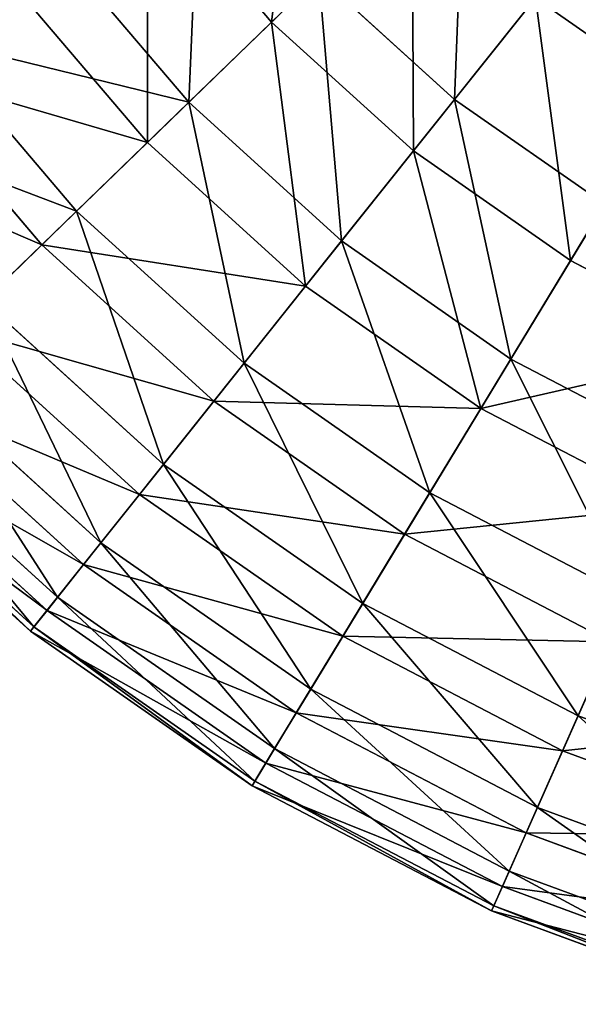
# Model space of a CAD drawing. Extents: x 1 to 133, y -12 to 0.
# Tile 686 of 935: x 111.83 to 113.41, y -11.71 to -8.91. Entities that reach past the tile are written whole.
import ezdxf

# ---------------------------------------------------------------- set-up
doc = ezdxf.new("R2010")
doc.units = 0
doc.header["$LTSCALE"] = 2.54
doc.layers.get('0').update_dxf_attribs({"color": 13, "linetype": 'CONTINUOUS'})

# ---------------------------------------------------------------- blocks, each defined once
blk = doc.blocks.new('SLING_IV_-_Z_O_ENIE16_06_B')
at = {"color": 0}
for p, q in [((112.1888, -8.5023, 10.8439), (112.5417, -8.9169, 10.8439)), ((112.1888, -8.5023, 10.8439), (112.5417, -8.9169, 10.8439)), ((112.5417, -8.9169, 10.8439), (112.9413, -8.53, 11.3367)), ((112.5417, -8.9169, 10.8439), (112.9413, -8.53, 11.3367)), ((111.9266, -8.6979, 2.7275), (112.3068, -9.1445, 2.7275)), ((111.9266, -8.6979, 2.7275), (112.3068, -9.1445, 2.7275)), ((113.4216, -8.6851, 1.7234), (113.0618, -9.1363, 2.1915)), ((113.4216, -8.6851, 1.7234), (113.0618, -9.1363, 2.1915)), ((112.6765, -8.7864, 2.1915), (112.3068, -9.1445, 2.7275)), ((112.6765, -8.7864, 2.1915), (112.3068, -9.1445, 2.7275)), ((112.6765, -8.7864, 2.1915), (113.0618, -9.1363, 2.1915)), ((112.6765, -8.7864, 2.1915), (113.0618, -9.1363, 2.1915)), ((111.7952, -8.796, 10.2862), (112.189, -9.2585, 10.2862)), ((111.7952, -8.796, 10.2862), (112.189, -9.2585, 10.2862)), ((112.9448, -9.283, 10.8439), (113.2916, -8.8481, 11.3367)), ((112.9448, -9.283, 10.8439), (113.2916, -8.8481, 11.3367)), ((113.2916, -8.8481, 11.3367), (113.6797, -9.1188, 11.3367)), ((113.2916, -8.8481, 11.3367), (113.6797, -9.1188, 11.3367)), ((112.189, -9.2585, 10.2862), (112.5417, -8.9169, 10.8439)), ((112.189, -9.2585, 10.2862), (112.5417, -8.9169, 10.8439)), ((112.5417, -8.9169, 10.8439), (112.9448, -9.283, 10.8439)), ((112.5417, -8.9169, 10.8439), (112.9448, -9.283, 10.8439)), ((111.5703, -8.9638, 3.3229), (111.9874, -9.4537, 3.3229)), ((111.5703, -8.9638, 3.3229), (111.9874, -9.4537, 3.3229)), ((111.46, -9.0462, 9.672), (111.8885, -9.5495, 9.672)), ((111.46, -9.0462, 9.672), (111.8885, -9.5495, 9.672)), ((113.3914, -9.5945, 10.8439), (113.6797, -9.1188, 11.3367)), ((113.3914, -9.5945, 10.8439), (113.6797, -9.1188, 11.3367)), ((112.3068, -9.1445, 2.7275), (111.9874, -9.4537, 3.3229)), ((112.3068, -9.1445, 2.7275), (111.9874, -9.4537, 3.3229)), ((112.3068, -9.1445, 2.7275), (112.7409, -9.5387, 2.7275)), ((112.3068, -9.1445, 2.7275), (112.7409, -9.5387, 2.7275)), ((113.0618, -9.1363, 2.1915), (112.7409, -9.5387, 2.7275)), ((113.0618, -9.1363, 2.1915), (112.7409, -9.5387, 2.7275)), ((113.0618, -9.1363, 2.1915), (113.4887, -9.434, 2.1915)), ((113.0618, -9.1363, 2.1915), (113.4887, -9.434, 2.1915)), ((111.8885, -9.5495, 9.672), (112.189, -9.2585, 10.2862)), ((111.8885, -9.5495, 9.672), (112.189, -9.2585, 10.2862)), ((112.189, -9.2585, 10.2862), (112.6386, -9.6669, 10.2862)), ((112.189, -9.2585, 10.2862), (112.6386, -9.6669, 10.2862)), ((112.6386, -9.6669, 10.2862), (112.9448, -9.283, 10.8439)), ((112.6386, -9.6669, 10.2862), (112.9448, -9.283, 10.8439)), ((112.9448, -9.283, 10.8439), (113.3914, -9.5945, 10.8439)), ((112.9448, -9.283, 10.8439), (113.3914, -9.5945, 10.8439)), ((111.9874, -9.4537, 3.3229), (111.7234, -9.7094, 3.9687)), ((111.9874, -9.4537, 3.3229), (111.7234, -9.7094, 3.9687)), ((111.9874, -9.4537, 3.3229), (112.4637, -9.8863, 3.3229)), ((111.9874, -9.4537, 3.3229), (112.4637, -9.8863, 3.3229)), ((113.4887, -9.434, 2.1915), (113.2218, -9.8742, 2.7275)), ((113.4887, -9.434, 2.1915), (113.2218, -9.8742, 2.7275)), ((112.7409, -9.5387, 2.7275), (112.4637, -9.8863, 3.3229)), ((112.7409, -9.5387, 2.7275), (112.4637, -9.8863, 3.3229)), ((112.7409, -9.5387, 2.7275), (113.2218, -9.8742, 2.7275)), ((112.7409, -9.5387, 2.7275), (113.2218, -9.8742, 2.7275)), ((111.6448, -9.7855, 9.0109), (111.8885, -9.5495, 9.672)), ((111.6448, -9.7855, 9.0109), (111.8885, -9.5495, 9.672)), ((111.8885, -9.5495, 9.672), (112.3778, -9.9939, 9.672)), ((111.8885, -9.5495, 9.672), (112.3778, -9.9939, 9.672)), ((113.1368, -10.0144, 10.2862), (113.3914, -9.5945, 10.8439)), ((113.1368, -10.0144, 10.2862), (113.3914, -9.5945, 10.8439)), ((113.3914, -9.5945, 10.8439), (113.8741, -9.8463, 10.8439)), ((113.3914, -9.5945, 10.8439), (113.8741, -9.8463, 10.8439)), ((112.3778, -9.9939, 9.672), (112.6386, -9.6669, 10.2862)), ((112.3778, -9.9939, 9.672), (112.6386, -9.6669, 10.2862)), ((112.6386, -9.6669, 10.2862), (113.1368, -10.0144, 10.2862)), ((112.6386, -9.6669, 10.2862), (113.1368, -10.0144, 10.2862)), ((111.7234, -9.7094, 3.9687), (112.2345, -10.1736, 3.9687)), ((111.7234, -9.7094, 3.9687), (112.2345, -10.1736, 3.9687)), ((111.6448, -9.7855, 9.0109), (112.1663, -10.2591, 9.0109)), ((111.6448, -9.7855, 9.0109), (112.1663, -10.2591, 9.0109)), ((113.2218, -9.8742, 2.7275), (112.9914, -10.2544, 3.3229)), ((113.2218, -9.8742, 2.7275), (112.9914, -10.2544, 3.3229)), ((113.2218, -9.8742, 2.7275), (113.7417, -10.1454, 2.7275)), ((113.2218, -9.8742, 2.7275), (113.7417, -10.1454, 2.7275)), ((112.4637, -9.8863, 3.3229), (112.2345, -10.1736, 3.9687)), ((112.4637, -9.8863, 3.3229), (112.2345, -10.1736, 3.9687)), ((112.4637, -9.8863, 3.3229), (112.9914, -10.2544, 3.3229)), ((112.4637, -9.8863, 3.3229), (112.9914, -10.2544, 3.3229)), ((111.5187, -9.9076, 4.6551), (112.0569, -10.3964, 4.6551)), ((111.5187, -9.9076, 4.6551), (112.0569, -10.3964, 4.6551)), ((111.4617, -9.9628, 8.3129), (112.0074, -10.4584, 8.3129)), ((111.4617, -9.9628, 8.3129), (112.0074, -10.4584, 8.3129)), ((112.1663, -10.2591, 9.0109), (112.3778, -9.9939, 9.672)), ((112.1663, -10.2591, 9.0109), (112.3778, -9.9939, 9.672)), ((112.3778, -9.9939, 9.672), (112.92, -10.3721, 9.672)), ((112.3778, -9.9939, 9.672), (112.92, -10.3721, 9.672)), ((112.92, -10.3721, 9.672), (113.1368, -10.0144, 10.2862)), ((112.92, -10.3721, 9.672), (113.1368, -10.0144, 10.2862)), ((113.1368, -10.0144, 10.2862), (113.6754, -10.2953, 10.2862)), ((113.1368, -10.0144, 10.2862), (113.6754, -10.2953, 10.2862)), ((111.3766, -10.0453, 5.3713), (111.9335, -10.5511, 5.3713)), ((111.3766, -10.0453, 5.3713), (111.9335, -10.5511, 5.3713)), ((111.342, -10.0788, 7.5887), (111.9035, -10.5887, 7.5887)), ((111.342, -10.0788, 7.5887), (111.9035, -10.5887, 7.5887)), ((111.2991, -10.1203, 6.1066), (111.8663, -10.6354, 6.1066)), ((111.2991, -10.1203, 6.1066), (111.8663, -10.6354, 6.1066)), ((111.2875, -10.1315, 6.8495), (111.8562, -10.648, 6.8495)), ((111.2875, -10.1315, 6.8495), (111.8562, -10.648, 6.8495)), ((112.2345, -10.1736, 3.9687), (112.0569, -10.3964, 4.6551)), ((112.2345, -10.1736, 3.9687), (112.0569, -10.3964, 4.6551)), ((112.2345, -10.1736, 3.9687), (112.8008, -10.5687, 3.9687)), ((112.2345, -10.1736, 3.9687), (112.8008, -10.5687, 3.9687)), ((112.0074, -10.4584, 8.3129), (112.1663, -10.2591, 9.0109)), ((112.0074, -10.4584, 8.3129), (112.1663, -10.2591, 9.0109)), ((112.1663, -10.2591, 9.0109), (112.7441, -10.6622, 9.0109)), ((112.1663, -10.2591, 9.0109), (112.7441, -10.6622, 9.0109)), ((112.9914, -10.2544, 3.3229), (112.8008, -10.5687, 3.9687)), ((112.9914, -10.2544, 3.3229), (112.8008, -10.5687, 3.9687)), ((112.9914, -10.2544, 3.3229), (113.5618, -10.552, 3.3229)), ((112.9914, -10.2544, 3.3229), (113.5618, -10.552, 3.3229)), ((112.7441, -10.6622, 9.0109), (112.92, -10.3721, 9.672)), ((112.7441, -10.6622, 9.0109), (112.92, -10.3721, 9.672)), ((112.92, -10.3721, 9.672), (113.506, -10.6779, 9.672)), ((112.92, -10.3721, 9.672), (113.506, -10.6779, 9.672)), ((112.0569, -10.3964, 4.6551), (111.9335, -10.5511, 5.3713)), ((112.0569, -10.3964, 4.6551), (111.9335, -10.5511, 5.3713)), ((112.0569, -10.3964, 4.6551), (112.6531, -10.8123, 4.6551)), ((112.0569, -10.3964, 4.6551), (112.6531, -10.8123, 4.6551)), ((111.9035, -10.5887, 7.5887), (112.0074, -10.4584, 8.3129)), ((111.9035, -10.5887, 7.5887), (112.0074, -10.4584, 8.3129)), ((112.0074, -10.4584, 8.3129), (112.612, -10.8802, 8.3129)), ((112.0074, -10.4584, 8.3129), (112.612, -10.8802, 8.3129)), ((111.9335, -10.5511, 5.3713), (111.8663, -10.6354, 6.1066)), ((111.9335, -10.5511, 5.3713), (111.8663, -10.6354, 6.1066)), ((111.9335, -10.5511, 5.3713), (112.5505, -10.9815, 5.3713)), ((111.9335, -10.5511, 5.3713), (112.5505, -10.9815, 5.3713)), ((112.8008, -10.5687, 3.9687), (112.6531, -10.8123, 4.6551)), ((112.8008, -10.5687, 3.9687), (112.6531, -10.8123, 4.6551)), ((112.8008, -10.5687, 3.9687), (113.413, -10.8881, 3.9687)), ((112.8008, -10.5687, 3.9687), (113.413, -10.8881, 3.9687)), ((113.5618, -10.552, 3.3229), (113.413, -10.8881, 3.9687)), ((113.5618, -10.552, 3.3229), (113.413, -10.8881, 3.9687)), ((111.8562, -10.648, 6.8495), (111.9035, -10.5887, 7.5887)), ((111.8562, -10.648, 6.8495), (111.9035, -10.5887, 7.5887)), ((111.9035, -10.5887, 7.5887), (112.5256, -11.0227, 7.5887)), ((111.9035, -10.5887, 7.5887), (112.5256, -11.0227, 7.5887)), ((111.8663, -10.6354, 6.1066), (111.8562, -10.648, 6.8495)), ((111.8663, -10.6354, 6.1066), (111.8562, -10.648, 6.8495)), ((111.8562, -10.648, 6.8495), (112.4863, -11.0875, 6.8495)), ((111.8562, -10.648, 6.8495), (112.4863, -11.0875, 6.8495)), ((111.8663, -10.6354, 6.1066), (112.4946, -11.0737, 6.1066)), ((111.8663, -10.6354, 6.1066), (112.4946, -11.0737, 6.1066)), ((112.612, -10.8802, 8.3129), (112.7441, -10.6622, 9.0109)), ((112.612, -10.8802, 8.3129), (112.7441, -10.6622, 9.0109)), ((112.7441, -10.6622, 9.0109), (113.3687, -10.988, 9.0109)), ((112.7441, -10.6622, 9.0109), (113.3687, -10.988, 9.0109)), ((113.3687, -10.988, 9.0109), (113.506, -10.6779, 9.672)), ((113.3687, -10.988, 9.0109), (113.506, -10.6779, 9.672)), ((112.6531, -10.8123, 4.6551), (112.5505, -10.9815, 5.3713)), ((112.6531, -10.8123, 4.6551), (112.5505, -10.9815, 5.3713)), ((112.6531, -10.8123, 4.6551), (113.2977, -11.1486, 4.6551)), ((112.6531, -10.8123, 4.6551), (113.2977, -11.1486, 4.6551)), ((112.5256, -11.0227, 7.5887), (112.612, -10.8802, 8.3129)), ((112.5256, -11.0227, 7.5887), (112.612, -10.8802, 8.3129)), ((112.612, -10.8802, 8.3129), (113.2656, -11.2211, 8.3129)), ((112.612, -10.8802, 8.3129), (113.2656, -11.2211, 8.3129)), ((113.413, -10.8881, 3.9687), (113.2977, -11.1486, 4.6551)), ((113.413, -10.8881, 3.9687), (113.2977, -11.1486, 4.6551)), ((113.413, -10.8881, 3.9687), (114.061, -11.1265, 3.9687)), ((113.413, -10.8881, 3.9687), (114.061, -11.1265, 3.9687)), ((112.5505, -10.9815, 5.3713), (112.4946, -11.0737, 6.1066)), ((112.5505, -10.9815, 5.3713), (112.4946, -11.0737, 6.1066)), ((112.5505, -10.9815, 5.3713), (113.2176, -11.3295, 5.3713)), ((112.5505, -10.9815, 5.3713), (113.2176, -11.3295, 5.3713)), ((113.2656, -11.2211, 8.3129), (113.3687, -10.988, 9.0109)), ((113.2656, -11.2211, 8.3129), (113.3687, -10.988, 9.0109)), ((113.3687, -10.988, 9.0109), (114.0299, -11.2314, 9.0109)), ((113.3687, -10.988, 9.0109), (114.0299, -11.2314, 9.0109)), ((112.4863, -11.0875, 6.8495), (112.5256, -11.0227, 7.5887)), ((112.4863, -11.0875, 6.8495), (112.5256, -11.0227, 7.5887)), ((112.5256, -11.0227, 7.5887), (113.1981, -11.3735, 7.5887)), ((112.5256, -11.0227, 7.5887), (113.1981, -11.3735, 7.5887)), ((112.4946, -11.0737, 6.1066), (112.4863, -11.0875, 6.8495)), ((112.4946, -11.0737, 6.1066), (112.4863, -11.0875, 6.8495)), ((112.4946, -11.0737, 6.1066), (113.1739, -11.4281, 6.1066)), ((112.4946, -11.0737, 6.1066), (113.1739, -11.4281, 6.1066)), ((112.4863, -11.0875, 6.8495), (113.1674, -11.4428, 6.8495)), ((112.4863, -11.0875, 6.8495), (113.1674, -11.4428, 6.8495)), ((113.2977, -11.1486, 4.6551), (113.2176, -11.3295, 5.3713)), ((113.2977, -11.1486, 4.6551), (113.2176, -11.3295, 5.3713)), ((113.2977, -11.1486, 4.6551), (113.9799, -11.3996, 4.6551)), ((113.2977, -11.1486, 4.6551), (113.9799, -11.3996, 4.6551)), ((113.1981, -11.3735, 7.5887), (113.2656, -11.2211, 8.3129)), ((113.1981, -11.3735, 7.5887), (113.2656, -11.2211, 8.3129)), ((113.2656, -11.2211, 8.3129), (113.9573, -11.4757, 8.3129)), ((113.2656, -11.2211, 8.3129), (113.9573, -11.4757, 8.3129)), ((113.2176, -11.3295, 5.3713), (113.1739, -11.4281, 6.1066)), ((113.2176, -11.3295, 5.3713), (113.1739, -11.4281, 6.1066)), ((113.2176, -11.3295, 5.3713), (113.9236, -11.5893, 5.3713)), ((113.2176, -11.3295, 5.3713), (113.9236, -11.5893, 5.3713)), ((113.1674, -11.4428, 6.8495), (113.1981, -11.3735, 7.5887)), ((113.1674, -11.4428, 6.8495), (113.1981, -11.3735, 7.5887)), ((113.1981, -11.3735, 7.5887), (113.9099, -11.6354, 7.5887)), ((113.1981, -11.3735, 7.5887), (113.9099, -11.6354, 7.5887)), ((113.1739, -11.4281, 6.1066), (113.1674, -11.4428, 6.8495)), ((113.1739, -11.4281, 6.1066), (113.1674, -11.4428, 6.8495)), ((113.1674, -11.4428, 6.8495), (113.8883, -11.7082, 6.8495)), ((113.1674, -11.4428, 6.8495), (113.8883, -11.7082, 6.8495)), ((113.1739, -11.4281, 6.1066), (113.8929, -11.6927, 6.1066)), ((113.1739, -11.4281, 6.1066), (113.8929, -11.6927, 6.1066))]:
    blk.add_line(p, q, dxfattribs=at)
at = {"color": 7}
mesh = blk.add_polyface(dxfattribs=at)
corners = [(112.5417, -8.9169, 10.8439), (112.6345, -8.1696, 11.3367), (112.1888, -8.5023, 10.8439), (112.9413, -8.53, 11.3367)]
mesh.append_faces([[corners[k] for k in face] for face in [(0, 1, 2), (1, 0, 3)]], dxfattribs={"vtx0": -1, "color": 7})
mesh = blk.add_polyface(dxfattribs=at)
corners = [(111.2194, -8.4246, 3.3229), (111.9266, -8.6979, 2.7275), (111.5703, -8.9638, 3.3229), (111.6067, -8.2065, 2.7275)]
mesh.append_faces([[corners[k] for k in face] for face in [(0, 1, 2), (1, 0, 3)]], dxfattribs={"vtx0": -1, "color": 7})
mesh = blk.add_polyface(dxfattribs=at)
corners = [(112.3392, -8.3901, 2.1915), (112.3068, -9.1445, 2.7275), (111.9266, -8.6979, 2.7275), (112.6765, -8.7864, 2.1915)]
mesh.append_faces([[corners[k] for k in face] for face in [(0, 1, 2), (1, 0, 3)]], dxfattribs={"vtx0": -1, "color": 7})
mesh = blk.add_polyface(dxfattribs=at)
corners = [(113.0911, -8.3849, 1.7234), (113.0618, -9.1363, 2.1915), (112.6765, -8.7864, 2.1915), (113.4216, -8.6851, 1.7234)]
mesh.append_faces([[corners[k] for k in face] for face in [(0, 1, 2), (1, 0, 3)]], dxfattribs={"vtx0": -1, "color": 7})
mesh = blk.add_polyface(dxfattribs=at)
corners = [(113.6797, -9.1188, 11.3367), (113.6737, -8.3689, 11.7569), (113.2916, -8.8481, 11.3367), (113.9974, -8.5948, 11.7569)]
mesh.append_faces([[corners[k] for k in face] for face in [(0, 1, 2), (1, 0, 3)]], dxfattribs={"vtx0": -1, "color": 7})
mesh = blk.add_polyface(dxfattribs=at)
corners = [(112.189, -9.2585, 10.2862), (112.1888, -8.5023, 10.8439), (111.7952, -8.796, 10.2862), (112.5417, -8.9169, 10.8439)]
mesh.append_faces([[corners[k] for k in face] for face in [(0, 1, 2), (1, 0, 3)]], dxfattribs={"vtx0": -1, "color": 7})
mesh = blk.add_polyface(dxfattribs=at)
corners = [(112.9448, -9.283, 10.8439), (112.9413, -8.53, 11.3367), (112.5417, -8.9169, 10.8439), (113.2916, -8.8481, 11.3367)]
mesh.append_faces([[corners[k] for k in face] for face in [(0, 1, 2), (1, 0, 3)]], dxfattribs={"vtx0": -1, "color": 7})
mesh = blk.add_polyface(dxfattribs=at)
corners = [(111.5703, -8.9638, 3.3229), (112.3068, -9.1445, 2.7275), (111.9874, -9.4537, 3.3229), (111.9266, -8.6979, 2.7275)]
mesh.append_faces([[corners[k] for k in face] for face in [(0, 1, 2), (1, 0, 3)]], dxfattribs={"vtx0": -1, "color": 7})
mesh = blk.add_polyface(dxfattribs=at)
corners = [(113.4216, -8.6851, 1.7234), (113.4887, -9.434, 2.1915), (113.0618, -9.1363, 2.1915), (113.7878, -8.9405, 1.7234)]
mesh.append_faces([[corners[k] for k in face] for face in [(0, 1, 2), (1, 0, 3)]], dxfattribs={"vtx0": -1, "color": 7})
mesh = blk.add_polyface(dxfattribs=at)
corners = [(112.6765, -8.7864, 2.1915), (112.7409, -9.5387, 2.7275), (112.3068, -9.1445, 2.7275), (113.0618, -9.1363, 2.1915)]
mesh.append_faces([[corners[k] for k in face] for face in [(0, 1, 2), (1, 0, 3)]], dxfattribs={"vtx0": -1, "color": 7})
mesh = blk.add_polyface(dxfattribs=at)
corners = [(112.189, -9.2585, 10.2862), (111.46, -9.0462, 9.672), (111.8885, -9.5495, 9.672), (111.7952, -8.796, 10.2862)]
mesh.append_faces([[corners[k] for k in face] for face in [(0, 1, 2), (1, 0, 3)]], dxfattribs={"vtx0": -1, "color": 7})
mesh = blk.add_polyface(dxfattribs=at)
corners = [(113.3914, -9.5945, 10.8439), (113.2916, -8.8481, 11.3367), (112.9448, -9.283, 10.8439), (113.6797, -9.1188, 11.3367)]
mesh.append_faces([[corners[k] for k in face] for face in [(0, 1, 2), (1, 0, 3)]], dxfattribs={"vtx0": -1, "color": 7})
mesh = blk.add_polyface(dxfattribs=at)
corners = [(112.6386, -9.6669, 10.2862), (112.5417, -8.9169, 10.8439), (112.189, -9.2585, 10.2862), (112.9448, -9.283, 10.8439)]
mesh.append_faces([[corners[k] for k in face] for face in [(0, 1, 2), (1, 0, 3)]], dxfattribs={"vtx0": -1, "color": 7})
mesh = blk.add_polyface(dxfattribs=at)
corners = [(111.2758, -9.1837, 3.9687), (111.9874, -9.4537, 3.3229), (111.7234, -9.7094, 3.9687), (111.5703, -8.9638, 3.3229)]
mesh.append_faces([[corners[k] for k in face] for face in [(0, 1, 2), (1, 0, 3)]], dxfattribs={"vtx0": -1, "color": 7})
mesh = blk.add_polyface(dxfattribs=at)
corners = [(111.8885, -9.5495, 9.672), (111.1881, -9.2491, 9.0109), (111.6448, -9.7855, 9.0109), (111.46, -9.0462, 9.672)]
mesh.append_faces([[corners[k] for k in face] for face in [(0, 1, 2), (1, 0, 3)]], dxfattribs={"vtx0": -1, "color": 7})
mesh = blk.add_polyface(dxfattribs=at)
corners = [(113.8741, -9.8463, 10.8439), (113.6797, -9.1188, 11.3367), (113.3914, -9.5945, 10.8439), (114.0993, -9.3377, 11.3367)]
mesh.append_faces([[corners[k] for k in face] for face in [(0, 1, 2), (1, 0, 3)]], dxfattribs={"vtx0": -1, "color": 7})
mesh = blk.add_polyface(dxfattribs=at)
corners = [(112.3068, -9.1445, 2.7275), (112.4637, -9.8863, 3.3229), (111.9874, -9.4537, 3.3229), (112.7409, -9.5387, 2.7275)]
mesh.append_faces([[corners[k] for k in face] for face in [(0, 1, 2), (1, 0, 3)]], dxfattribs={"vtx0": -1, "color": 7})
mesh = blk.add_polyface(dxfattribs=at)
corners = [(113.0618, -9.1363, 2.1915), (113.2218, -9.8742, 2.7275), (112.7409, -9.5387, 2.7275), (113.4887, -9.434, 2.1915)]
mesh.append_faces([[corners[k] for k in face] for face in [(0, 1, 2), (1, 0, 3)]], dxfattribs={"vtx0": -1, "color": 7})
mesh = blk.add_polyface(dxfattribs=at)
corners = [(112.6386, -9.6669, 10.2862), (111.8885, -9.5495, 9.672), (112.3778, -9.9939, 9.672), (112.189, -9.2585, 10.2862)]
mesh.append_faces([[corners[k] for k in face] for face in [(0, 1, 2), (1, 0, 3)]], dxfattribs={"vtx0": -1, "color": 7})
mesh = blk.add_polyface(dxfattribs=at)
corners = [(113.1368, -10.0144, 10.2862), (112.9448, -9.283, 10.8439), (112.6386, -9.6669, 10.2862), (113.3914, -9.5945, 10.8439)]
mesh.append_faces([[corners[k] for k in face] for face in [(0, 1, 2), (1, 0, 3)]], dxfattribs={"vtx0": -1, "color": 7})
mesh = blk.add_polyface(dxfattribs=at)
corners = [(112.2345, -10.1736, 3.9687), (111.9874, -9.4537, 3.3229), (112.4637, -9.8863, 3.3229), (111.7234, -9.7094, 3.9687)]
mesh.append_faces([[corners[k] for k in face] for face in [(0, 1, 2), (1, 0, 3)]], dxfattribs={"vtx0": -1, "color": 7})
mesh = blk.add_polyface(dxfattribs=at)
corners = [(113.4887, -9.434, 2.1915), (113.7417, -10.1454, 2.7275), (113.2218, -9.8742, 2.7275), (113.9501, -9.6747, 2.1915)]
mesh.append_faces([[corners[k] for k in face] for face in [(0, 1, 2), (1, 0, 3)]], dxfattribs={"vtx0": -1, "color": 7})
mesh = blk.add_polyface(dxfattribs=at)
corners = [(112.9914, -10.2544, 3.3229), (112.7409, -9.5387, 2.7275), (113.2218, -9.8742, 2.7275), (112.4637, -9.8863, 3.3229)]
mesh.append_faces([[corners[k] for k in face] for face in [(0, 1, 2), (1, 0, 3)]], dxfattribs={"vtx0": -1, "color": 7})
mesh = blk.add_polyface(dxfattribs=at)
corners = [(112.3778, -9.9939, 9.672), (111.6448, -9.7855, 9.0109), (112.1663, -10.2591, 9.0109), (111.8885, -9.5495, 9.672)]
mesh.append_faces([[corners[k] for k in face] for face in [(0, 1, 2), (1, 0, 3)]], dxfattribs={"vtx0": -1, "color": 7})
mesh = blk.add_polyface(dxfattribs=at)
corners = [(113.8741, -9.8463, 10.8439), (113.1368, -10.0144, 10.2862), (113.6754, -10.2953, 10.2862), (113.3914, -9.5945, 10.8439)]
mesh.append_faces([[corners[k] for k in face] for face in [(0, 1, 2), (1, 0, 3)]], dxfattribs={"vtx0": -1, "color": 7})
mesh = blk.add_polyface(dxfattribs=at)
corners = [(113.1368, -10.0144, 10.2862), (112.3778, -9.9939, 9.672), (112.92, -10.3721, 9.672), (112.6386, -9.6669, 10.2862)]
mesh.append_faces([[corners[k] for k in face] for face in [(0, 1, 2), (1, 0, 3)]], dxfattribs={"vtx0": -1, "color": 7})
mesh = blk.add_polyface(dxfattribs=at)
corners = [(112.0569, -10.3964, 4.6551), (111.7234, -9.7094, 3.9687), (112.2345, -10.1736, 3.9687), (111.5187, -9.9076, 4.6551)]
mesh.append_faces([[corners[k] for k in face] for face in [(0, 1, 2), (1, 0, 3)]], dxfattribs={"vtx0": -1, "color": 7})
mesh = blk.add_polyface(dxfattribs=at)
corners = [(112.1663, -10.2591, 9.0109), (111.4617, -9.9628, 8.3129), (112.0074, -10.4584, 8.3129), (111.6448, -9.7855, 9.0109)]
mesh.append_faces([[corners[k] for k in face] for face in [(0, 1, 2), (1, 0, 3)]], dxfattribs={"vtx0": -1, "color": 7})
mesh = blk.add_polyface(dxfattribs=at)
corners = [(113.5618, -10.552, 3.3229), (113.2218, -9.8742, 2.7275), (113.7417, -10.1454, 2.7275), (112.9914, -10.2544, 3.3229)]
mesh.append_faces([[corners[k] for k in face] for face in [(0, 1, 2), (1, 0, 3)]], dxfattribs={"vtx0": -1, "color": 7})
mesh = blk.add_polyface(dxfattribs=at)
corners = [(112.8008, -10.5687, 3.9687), (112.4637, -9.8863, 3.3229), (112.9914, -10.2544, 3.3229), (112.2345, -10.1736, 3.9687)]
mesh.append_faces([[corners[k] for k in face] for face in [(0, 1, 2), (1, 0, 3)]], dxfattribs={"vtx0": -1, "color": 7})
mesh = blk.add_polyface(dxfattribs=at)
corners = [(111.9335, -10.5511, 5.3713), (111.5187, -9.9076, 4.6551), (112.0569, -10.3964, 4.6551), (111.3766, -10.0453, 5.3713)]
mesh.append_faces([[corners[k] for k in face] for face in [(0, 1, 2), (1, 0, 3)]], dxfattribs={"vtx0": -1, "color": 7})
mesh = blk.add_polyface(dxfattribs=at)
corners = [(112.0074, -10.4584, 8.3129), (111.342, -10.0788, 7.5887), (111.9035, -10.5887, 7.5887), (111.4617, -9.9628, 8.3129)]
mesh.append_faces([[corners[k] for k in face] for face in [(0, 1, 2), (1, 0, 3)]], dxfattribs={"vtx0": -1, "color": 7})
mesh = blk.add_polyface(dxfattribs=at)
corners = [(112.92, -10.3721, 9.672), (112.1663, -10.2591, 9.0109), (112.7441, -10.6622, 9.0109), (112.3778, -9.9939, 9.672)]
mesh.append_faces([[corners[k] for k in face] for face in [(0, 1, 2), (1, 0, 3)]], dxfattribs={"vtx0": -1, "color": 7})
mesh = blk.add_polyface(dxfattribs=at)
corners = [(113.6754, -10.2953, 10.2862), (112.92, -10.3721, 9.672), (113.506, -10.6779, 9.672), (113.1368, -10.0144, 10.2862)]
mesh.append_faces([[corners[k] for k in face] for face in [(0, 1, 2), (1, 0, 3)]], dxfattribs={"vtx0": -1, "color": 7})
mesh = blk.add_polyface(dxfattribs=at)
corners = [(111.8663, -10.6354, 6.1066), (111.3766, -10.0453, 5.3713), (111.9335, -10.5511, 5.3713), (111.2991, -10.1203, 6.1066)]
mesh.append_faces([[corners[k] for k in face] for face in [(0, 1, 2), (1, 0, 3)]], dxfattribs={"vtx0": -1, "color": 7})
mesh = blk.add_polyface(dxfattribs=at)
corners = [(111.9035, -10.5887, 7.5887), (111.2875, -10.1315, 6.8495), (111.8562, -10.648, 6.8495), (111.342, -10.0788, 7.5887)]
mesh.append_faces([[corners[k] for k in face] for face in [(0, 1, 2), (1, 0, 3)]], dxfattribs={"vtx0": -1, "color": 7})
mesh = blk.add_polyface(dxfattribs=at)
corners = [(111.8562, -10.648, 6.8495), (111.2991, -10.1203, 6.1066), (111.8663, -10.6354, 6.1066), (111.2875, -10.1315, 6.8495)]
mesh.append_faces([[corners[k] for k in face] for face in [(0, 1, 2), (1, 0, 3)]], dxfattribs={"vtx0": -1, "color": 7})
mesh = blk.add_polyface(dxfattribs=at)
corners = [(112.6531, -10.8123, 4.6551), (112.2345, -10.1736, 3.9687), (112.8008, -10.5687, 3.9687), (112.0569, -10.3964, 4.6551)]
mesh.append_faces([[corners[k] for k in face] for face in [(0, 1, 2), (1, 0, 3)]], dxfattribs={"vtx0": -1, "color": 7})
mesh = blk.add_polyface(dxfattribs=at)
corners = [(112.7441, -10.6622, 9.0109), (112.0074, -10.4584, 8.3129), (112.612, -10.8802, 8.3129), (112.1663, -10.2591, 9.0109)]
mesh.append_faces([[corners[k] for k in face] for face in [(0, 1, 2), (1, 0, 3)]], dxfattribs={"vtx0": -1, "color": 7})
mesh = blk.add_polyface(dxfattribs=at)
corners = [(113.413, -10.8881, 3.9687), (112.9914, -10.2544, 3.3229), (113.5618, -10.552, 3.3229), (112.8008, -10.5687, 3.9687)]
mesh.append_faces([[corners[k] for k in face] for face in [(0, 1, 2), (1, 0, 3)]], dxfattribs={"vtx0": -1, "color": 7})
mesh = blk.add_polyface(dxfattribs=at)
corners = [(113.506, -10.6779, 9.672), (112.7441, -10.6622, 9.0109), (113.3687, -10.988, 9.0109), (112.92, -10.3721, 9.672)]
mesh.append_faces([[corners[k] for k in face] for face in [(0, 1, 2), (1, 0, 3)]], dxfattribs={"vtx0": -1, "color": 7})
mesh = blk.add_polyface(dxfattribs=at)
corners = [(112.5505, -10.9815, 5.3713), (112.0569, -10.3964, 4.6551), (112.6531, -10.8123, 4.6551), (111.9335, -10.5511, 5.3713)]
mesh.append_faces([[corners[k] for k in face] for face in [(0, 1, 2), (1, 0, 3)]], dxfattribs={"vtx0": -1, "color": 7})
mesh = blk.add_polyface(dxfattribs=at)
corners = [(112.612, -10.8802, 8.3129), (111.9035, -10.5887, 7.5887), (112.5256, -11.0227, 7.5887), (112.0074, -10.4584, 8.3129)]
mesh.append_faces([[corners[k] for k in face] for face in [(0, 1, 2), (1, 0, 3)]], dxfattribs={"vtx0": -1, "color": 7})
mesh = blk.add_polyface(dxfattribs=at)
corners = [(112.4946, -11.0737, 6.1066), (111.9335, -10.5511, 5.3713), (112.5505, -10.9815, 5.3713), (111.8663, -10.6354, 6.1066)]
mesh.append_faces([[corners[k] for k in face] for face in [(0, 1, 2), (1, 0, 3)]], dxfattribs={"vtx0": -1, "color": 7})
mesh = blk.add_polyface(dxfattribs=at)
corners = [(113.2977, -11.1486, 4.6551), (112.8008, -10.5687, 3.9687), (113.413, -10.8881, 3.9687), (112.6531, -10.8123, 4.6551)]
mesh.append_faces([[corners[k] for k in face] for face in [(0, 1, 2), (1, 0, 3)]], dxfattribs={"vtx0": -1, "color": 7})
mesh = blk.add_polyface(dxfattribs=at)
corners = [(114.061, -11.1265, 3.9687), (113.5618, -10.552, 3.3229), (114.1656, -10.7742, 3.3229), (113.413, -10.8881, 3.9687)]
mesh.append_faces([[corners[k] for k in face] for face in [(0, 1, 2), (1, 0, 3)]], dxfattribs={"vtx0": -1, "color": 7})
mesh = blk.add_polyface(dxfattribs=at)
corners = [(112.5256, -11.0227, 7.5887), (111.8562, -10.648, 6.8495), (112.4863, -11.0875, 6.8495), (111.9035, -10.5887, 7.5887)]
mesh.append_faces([[corners[k] for k in face] for face in [(0, 1, 2), (1, 0, 3)]], dxfattribs={"vtx0": -1, "color": 7})
mesh = blk.add_polyface(dxfattribs=at)
corners = [(112.4863, -11.0875, 6.8495), (111.8663, -10.6354, 6.1066), (112.4946, -11.0737, 6.1066), (111.8562, -10.648, 6.8495)]
mesh.append_faces([[corners[k] for k in face] for face in [(0, 1, 2), (1, 0, 3)]], dxfattribs={"vtx0": -1, "color": 7})
mesh = blk.add_polyface(dxfattribs=at)
corners = [(113.3687, -10.988, 9.0109), (112.612, -10.8802, 8.3129), (113.2656, -11.2211, 8.3129), (112.7441, -10.6622, 9.0109)]
mesh.append_faces([[corners[k] for k in face] for face in [(0, 1, 2), (1, 0, 3)]], dxfattribs={"vtx0": -1, "color": 7})
mesh = blk.add_polyface(dxfattribs=at)
corners = [(114.1264, -10.9062, 9.672), (113.3687, -10.988, 9.0109), (114.0299, -11.2314, 9.0109), (113.506, -10.6779, 9.672)]
mesh.append_faces([[corners[k] for k in face] for face in [(0, 1, 2), (1, 0, 3)]], dxfattribs={"vtx0": -1, "color": 7})
mesh = blk.add_polyface(dxfattribs=at)
corners = [(113.2176, -11.3295, 5.3713), (112.6531, -10.8123, 4.6551), (113.2977, -11.1486, 4.6551), (112.5505, -10.9815, 5.3713)]
mesh.append_faces([[corners[k] for k in face] for face in [(0, 1, 2), (1, 0, 3)]], dxfattribs={"vtx0": -1, "color": 7})
mesh = blk.add_polyface(dxfattribs=at)
corners = [(113.2656, -11.2211, 8.3129), (112.5256, -11.0227, 7.5887), (113.1981, -11.3735, 7.5887), (112.612, -10.8802, 8.3129)]
mesh.append_faces([[corners[k] for k in face] for face in [(0, 1, 2), (1, 0, 3)]], dxfattribs={"vtx0": -1, "color": 7})
mesh = blk.add_polyface(dxfattribs=at)
corners = [(113.9799, -11.3996, 4.6551), (113.413, -10.8881, 3.9687), (114.061, -11.1265, 3.9687), (113.2977, -11.1486, 4.6551)]
mesh.append_faces([[corners[k] for k in face] for face in [(0, 1, 2), (1, 0, 3)]], dxfattribs={"vtx0": -1, "color": 7})
mesh = blk.add_polyface(dxfattribs=at)
corners = [(113.1739, -11.4281, 6.1066), (112.5505, -10.9815, 5.3713), (113.2176, -11.3295, 5.3713), (112.4946, -11.0737, 6.1066)]
mesh.append_faces([[corners[k] for k in face] for face in [(0, 1, 2), (1, 0, 3)]], dxfattribs={"vtx0": -1, "color": 7})
mesh = blk.add_polyface(dxfattribs=at)
corners = [(114.0299, -11.2314, 9.0109), (113.2656, -11.2211, 8.3129), (113.9573, -11.4757, 8.3129), (113.3687, -10.988, 9.0109)]
mesh.append_faces([[corners[k] for k in face] for face in [(0, 1, 2), (1, 0, 3)]], dxfattribs={"vtx0": -1, "color": 7})
mesh = blk.add_polyface(dxfattribs=at)
corners = [(113.1981, -11.3735, 7.5887), (112.4863, -11.0875, 6.8495), (113.1674, -11.4428, 6.8495), (112.5256, -11.0227, 7.5887)]
mesh.append_faces([[corners[k] for k in face] for face in [(0, 1, 2), (1, 0, 3)]], dxfattribs={"vtx0": -1, "color": 7})
mesh = blk.add_polyface(dxfattribs=at)
corners = [(113.1674, -11.4428, 6.8495), (112.4946, -11.0737, 6.1066), (113.1739, -11.4281, 6.1066), (112.4863, -11.0875, 6.8495)]
mesh.append_faces([[corners[k] for k in face] for face in [(0, 1, 2), (1, 0, 3)]], dxfattribs={"vtx0": -1, "color": 7})
mesh = blk.add_polyface(dxfattribs=at)
corners = [(113.9236, -11.5893, 5.3713), (113.2977, -11.1486, 4.6551), (113.9799, -11.3996, 4.6551), (113.2176, -11.3295, 5.3713)]
mesh.append_faces([[corners[k] for k in face] for face in [(0, 1, 2), (1, 0, 3)]], dxfattribs={"vtx0": -1, "color": 7})
mesh = blk.add_polyface(dxfattribs=at)
corners = [(113.9573, -11.4757, 8.3129), (113.1981, -11.3735, 7.5887), (113.9099, -11.6354, 7.5887), (113.2656, -11.2211, 8.3129)]
mesh.append_faces([[corners[k] for k in face] for face in [(0, 1, 2), (1, 0, 3)]], dxfattribs={"vtx0": -1, "color": 7})
mesh = blk.add_polyface(dxfattribs=at)
corners = [(113.8929, -11.6927, 6.1066), (113.2176, -11.3295, 5.3713), (113.9236, -11.5893, 5.3713), (113.1739, -11.4281, 6.1066)]
mesh.append_faces([[corners[k] for k in face] for face in [(0, 1, 2), (1, 0, 3)]], dxfattribs={"vtx0": -1, "color": 7})
mesh = blk.add_polyface(dxfattribs=at)
corners = [(113.9099, -11.6354, 7.5887), (113.1674, -11.4428, 6.8495), (113.8883, -11.7082, 6.8495), (113.1981, -11.3735, 7.5887)]
mesh.append_faces([[corners[k] for k in face] for face in [(0, 1, 2), (1, 0, 3)]], dxfattribs={"vtx0": -1, "color": 7})
mesh = blk.add_polyface(dxfattribs=at)
corners = [(113.8883, -11.7082, 6.8495), (113.1739, -11.4281, 6.1066), (113.8929, -11.6927, 6.1066), (113.1674, -11.4428, 6.8495)]
mesh.append_faces([[corners[k] for k in face] for face in [(0, 1, 2), (1, 0, 3)]], dxfattribs={"vtx0": -1, "color": 7})

msp = doc.modelspace()

# ---------------------------------------------------------------- block references
at = {"color": 18}
msp.add_blockref('SLING_IV_-_Z_O_ENIE16_06_B', (0, 0), dxfattribs=at)

doc.saveas('drawing.dxf')
